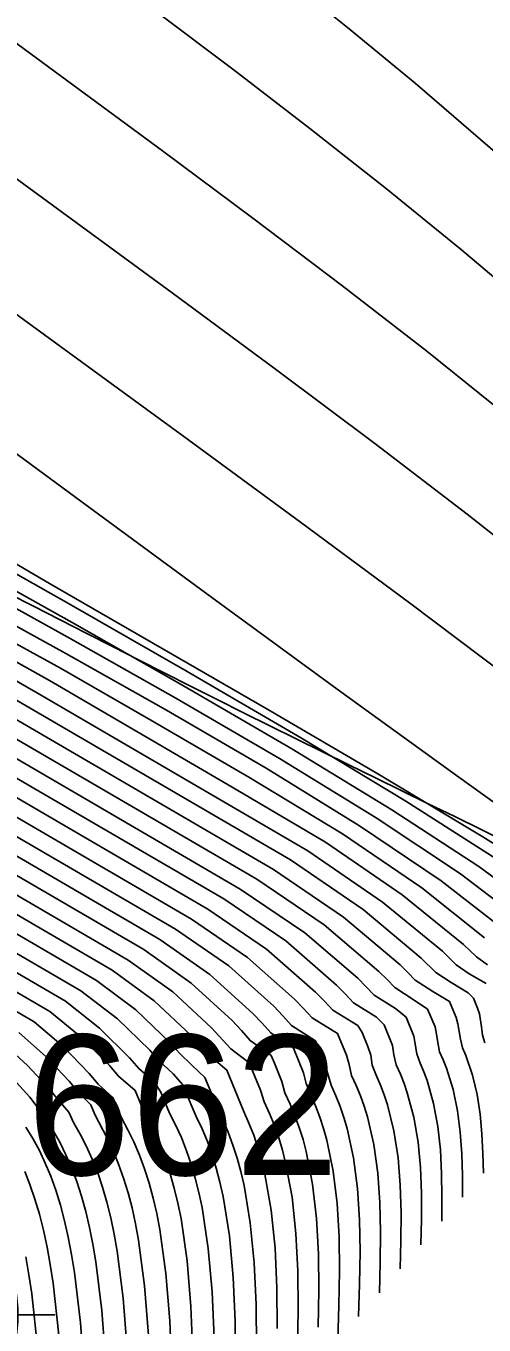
# Model space of a CAD drawing. Extents: x 2602990 to 2605851, y 618069 to 619180.
# Drawn here: x 2604277.9 to 2604286.07, y 618231.03 to 618254.23 of the extents above; entities that cross this region are included whole.
import ezdxf

# ---------------------------------------------------------------- set-up
doc = ezdxf.new("R2010")
doc.units = 0
for name, color, linetype in [('DTM Contours Major', 7, 'Continuous'), ('DTM Contours Minor', 7, 'Continuous'), ('Exist DTM Breakline', 7, 'Continuous'), ('Exist DTM Breakline Cogo Number', 7, 'Continuous'), ('Exist DTM Breakline Cogo Point CELL', 7, 'Continuous'), ('Exist DTM Breakline Underwater', 7, 'Continuous')]:
    doc.layers.add(name, color=color, linetype=linetype)

# ---------------------------------------------------------------- blocks, each defined once
blk = doc.blocks.new('EXIST DTM BREAKLINE COGO POINT')
at = {"layer": 'Exist DTM Breakline Cogo Point CELL'}
blk.add_lwpolyline([(0, 0.06), (0, -0.06), (0, 0), (0.06, 0), (-0.06, 0)], dxfattribs=at)
blk.add_circle((0, 0), 0.04688, dxfattribs=at)

msp = doc.modelspace()

# ---------------------------------------------------------------- linework, layer by layer
at = {"layer": 'DTM Contours Major'}
for points in [[(2604260.179, 618257.149), (2604262.948, 618255.05), (2604265.474, 618253.136), (2604267.38, 618251.707), (2604269.337, 618250.256), (2604271.244, 618248.864), (2604273.003, 618247.611), (2604274.514, 618246.577), (2604275.105, 618246.192), (2604275.666, 618245.84), (2604276.671, 618245.236), (2604278.318, 618244.274), (2604282.185, 618242.038), (2604284.181, 618240.871), (2604286.055, 618239.75), (2604287.822, 618238.647)], [(2604277.616, 618241.557), (2604282.02, 618238.992), (2604283.222, 618238.176), (2604284.198, 618237.344), (2604284.344, 618237.2), (2604284.48, 618237.057), (2604284.827, 618236.834), (2604285.068, 618236.67), (2604285.202, 618236.355), (2604285.227, 618236.227), (2604285.25, 618236.078), (2604285.282, 618235.91), (2604285.347, 618235.765), (2604285.405, 618235.619), (2604285.523, 618235.24), (2604285.602, 618234.859), (2604285.651, 618234.475), (2604285.677, 618234.089), (2604285.688, 618233.702), (2604285.691, 618233.315)], [(2604282.012, 618230.629), (2604282.006, 618231.398), (2604281.973, 618232.142), (2604281.904, 618232.854), (2604281.792, 618233.524), (2604281.735, 618233.772), (2604281.669, 618234.012), (2604281.594, 618234.246), (2604281.509, 618234.473), (2604281.233, 618235.112), (2604281.095, 618235.453), (2604280.858, 618235.672), (2604280.642, 618235.886), (2604280.475, 618236.072), (2604279.862, 618236.661), (2604279.161, 618237.183), (2604275.12, 618239.538)], [(2604278.104, 618230.634), (2604278.002, 618231.588), (2604277.952, 618231.928), (2604277.897, 618232.251)]]:
    msp.add_lwpolyline(points, dxfattribs=at)
at = {"layer": 'DTM Contours Minor'}
for points in [[(2604239.006, 618273.997), (2604240.282, 618273.187), (2604242.59, 618271.696), (2604247.877, 618268.266), (2604249.849, 618266.968), (2604251.856, 618265.626), (2604252.829, 618264.967), (2604254.212, 618264.017), (2604255.491, 618263.124), (2604257.33, 618261.816), (2604258.828, 618260.729), (2604260.288, 618259.646), (2604261.804, 618258.495), (2604264.389, 618256.504), (2604266.351, 618255.015), (2604268.041, 618253.749), (2604269.908, 618252.36), (2604274.081, 618249.275), (2604278.788, 618245.807), (2604281.219, 618244.021), (2604283.52, 618242.338), (2604285.581, 618240.843), (2604287.292, 618239.619)], [(2604262.016, 618271.403), (2604262.897, 618270.761), (2604263.753, 618270.122), (2604264.572, 618269.498), (2604265.622, 618268.68), (2604266.415, 618268.046), (2604267.165, 618267.428), (2604267.898, 618266.805), (2604268.396, 618266.372), (2604270.321, 618264.667), (2604271.02, 618264.054), (2604271.749, 618263.427), (2604272.509, 618262.79), (2604273.329, 618262.124), (2604274.182, 618261.45), (2604275.066, 618260.766), (2604275.98, 618260.069), (2604280.121, 618256.954), (2604281.274, 618256.072), (2604282.448, 618255.155), (2604283.64, 618254.2), (2604284.847, 618253.202), (2604286.358, 618251.904)], [(2604262.1, 618268.719), (2604262.831, 618268.171), (2604263.858, 618267.39), (2604264.804, 618266.655), (2604265.694, 618265.943), (2604266.566, 618265.221), (2604267.166, 618264.711), (2604268.932, 618263.183), (2604269.583, 618262.626), (2604270.271, 618262.048), (2604270.997, 618261.451), (2604271.953, 618260.687), (2604272.968, 618259.898), (2604274.035, 618259.084), (2604275.148, 618258.248), (2604277.49, 618256.509), (2604280.208, 618254.494), (2604281.589, 618253.454), (2604282.968, 618252.395), (2604284.334, 618251.319), (2604285.674, 618250.228), (2604286.977, 618249.125)], [(2604262.478, 618265.805), (2604263.543, 618264.991), (2604264.556, 618264.192), (2604265.578, 618263.358), (2604268.161, 618261.191), (2604268.8, 618260.665), (2604269.481, 618260.115), (2604270.568, 618259.259), (2604271.743, 618258.357), (2604272.995, 618257.412), (2604274.314, 618256.429), (2604277.108, 618254.371), (2604280.337, 618251.996), (2604281.951, 618250.795), (2604283.53, 618249.598), (2604285.051, 618248.419), (2604286.487, 618247.266)], [(2604261.582, 618263.865), (2604262.75, 618262.974), (2604263.516, 618262.373), (2604264.709, 618261.415), (2604266.749, 618259.748), (2604267.334, 618259.277), (2604267.958, 618258.782), (2604269.172, 618257.84), (2604270.508, 618256.825), (2604271.949, 618255.746), (2604273.479, 618254.612), (2604276.743, 618252.218), (2604280.507, 618249.463), (2604282.356, 618248.097), (2604284.127, 618246.772), (2604285.776, 618245.51), (2604287.262, 618244.337)], [(2604262.591, 618260.478), (2604263.94, 618259.414), (2604265.348, 618258.297), (2604266.426, 618257.454), (2604267.768, 618256.427), (2604269.267, 618255.299), (2604270.902, 618254.082), (2604272.65, 618252.792), (2604276.401, 618250.046), (2604280.719, 618246.893), (2604282.801, 618245.365), (2604284.743, 618243.926), (2604286.479, 618242.619)], [(2604261.471, 618253.799), (2604263.212, 618252.745), (2604265.017, 618251.68), (2604267.007, 618250.524), (2604269.115, 618249.314), (2604271.277, 618248.082), (2604276.087, 618245.365), (2604278.658, 618243.913), (2604280.779, 618242.7), (2604282.815, 618241.512), (2604284.681, 618240.386), (2604286.293, 618239.357)], [(2604261.604, 618253.374), (2604263.245, 618252.393), (2604265.065, 618251.323), (2604267.005, 618250.196), (2604269.002, 618249.047), (2604270.997, 618247.91), (2604273.846, 618246.303), (2604278.726, 618243.573), (2604280.709, 618242.447), (2604282.643, 618241.32), (2604284.432, 618240.23), (2604285.982, 618239.219), (2604287.196, 618238.326)], [(2604261.739, 618252.948), (2604263.321, 618252.008), (2604265.078, 618250.977), (2604266.946, 618249.893), (2604268.856, 618248.795), (2604270.744, 618247.719), (2604273.238, 618246.315), (2604278.691, 618243.288), (2604280.572, 618242.225), (2604282.425, 618241.145), (2604284.151, 618240.087), (2604285.652, 618239.09), (2604286.829, 618238.194)], [(2604261.655, 618252.654), (2604263.355, 618251.647), (2604265.069, 618250.644), (2604266.882, 618249.593), (2604268.725, 618248.533), (2604270.531, 618247.505), (2604272.988, 618246.125), (2604275.975, 618244.476), (2604278.614, 618243.021), (2604280.408, 618242.011), (2604282.187, 618240.974), (2604283.854, 618239.946), (2604285.31, 618238.965), (2604286.458, 618238.068)], [(2604261.502, 618252.402), (2604263.372, 618251.296), (2604265.049, 618250.316), (2604266.815, 618249.294), (2604268.6, 618248.268), (2604270.338, 618247.28), (2604272.369, 618246.139), (2604274.669, 618244.87), (2604278.518, 618242.761), (2604280.127, 618241.83), (2604281.876, 618240.812), (2604283.55, 618239.803), (2604284.963, 618238.84), (2604286.084, 618237.946)], [(2604261.881, 618251.834), (2604263.379, 618250.952), (2604265.022, 618249.993), (2604266.743, 618248.997), (2604268.476, 618248.003), (2604270.154, 618247.049), (2604272.144, 618245.933), (2604274.346, 618244.723), (2604276.866, 618243.35), (2604278.318, 618242.537), (2604281.58, 618240.636), (2604283.244, 618239.656), (2604284.614, 618238.713), (2604285.709, 618237.825), (2604285.941, 618237.603), (2604286.138, 618237.461)], [(2604261.685, 618251.608), (2604263.379, 618250.611), (2604264.988, 618249.673), (2604266.666, 618248.703), (2604268.35, 618247.738), (2604269.974, 618246.816), (2604271.93, 618245.721), (2604274.013, 618244.579), (2604276.823, 618243.052), (2604278.117, 618242.308), (2604282.933, 618239.5), (2604284.264, 618238.583), (2604285.331, 618237.705), (2604285.578, 618237.465), (2604285.807, 618237.304), (2604286.11, 618237.128)], [(2604261.918, 618251.128), (2604263.373, 618250.273), (2604264.949, 618249.356), (2604266.585, 618248.411), (2604268.221, 618247.475), (2604269.795, 618246.582), (2604271.724, 618245.505), (2604273.879, 618244.328), (2604276.458, 618242.926), (2604282.623, 618239.335), (2604283.916, 618238.45), (2604284.954, 618237.585), (2604285.214, 618237.328), (2604285.485, 618237.145), (2604285.791, 618236.965), (2604285.886, 618236.867), (2604285.959, 618236.689), (2604285.991, 618236.59), (2604286.027, 618236.354), (2604286.045, 618236.21), (2604286.089, 618236.073)], [(2604275.824, 618242.948), (2604282.318, 618239.164), (2604283.568, 618238.315), (2604284.576, 618237.465), (2604284.716, 618237.328), (2604284.848, 618237.192), (2604285.158, 618236.988), (2604285.461, 618236.808), (2604285.58, 618236.522), (2604285.608, 618236.408), (2604285.653, 618236.134), (2604285.691, 618235.979), (2604285.749, 618235.844), (2604285.868, 618235.495), (2604285.95, 618235.145), (2604286.004, 618234.795), (2604286.035, 618234.444), (2604286.052, 618234.093), (2604286.062, 618233.742)], [(2604275.172, 618242.634), (2604281.724, 618238.815), (2604282.878, 618238.035), (2604283.821, 618237.223), (2604283.971, 618237.072), (2604284.112, 618236.922), (2604284.492, 618236.682), (2604284.682, 618236.531), (2604284.82, 618236.187), (2604284.873, 618235.874), (2604284.933, 618235.71), (2604284.998, 618235.554), (2604285.057, 618235.397), (2604285.174, 618234.989), (2604285.251, 618234.576), (2604285.297, 618234.158), (2604285.318, 618233.737), (2604285.323, 618233.313), (2604285.32, 618232.889)], [(2604284.949, 618232.462), (2604284.957, 618232.925), (2604284.956, 618233.386), (2604284.939, 618233.843), (2604284.897, 618234.296), (2604284.822, 618234.742), (2604284.705, 618235.179), (2604284.647, 618235.346), (2604284.581, 618235.512), (2604284.506, 618235.676), (2604284.464, 618235.859), (2604284.439, 618236.02), (2604284.291, 618236.393), (2604284.153, 618236.531), (2604283.744, 618236.787), (2604283.599, 618236.943), (2604283.444, 618237.1), (2604282.536, 618237.891), (2604281.433, 618238.639), (2604275.265, 618242.232)], [(2604284.578, 618232.035), (2604284.59, 618232.537), (2604284.593, 618233.036), (2604284.579, 618233.531), (2604284.54, 618234.019), (2604284.466, 618234.497), (2604284.35, 618234.964), (2604284.292, 618235.141), (2604284.225, 618235.317), (2604284.15, 618235.491), (2604284.08, 618235.671), (2604284.055, 618235.852), (2604284.001, 618236.004), (2604283.9, 618236.256), (2604283.823, 618236.377), (2604283.375, 618236.652), (2604283.227, 618236.814), (2604283.069, 618236.976), (2604282.195, 618237.745), (2604281.143, 618238.458), (2604275.115, 618241.972)], [(2604284.207, 618231.609), (2604284.222, 618232.15), (2604284.228, 618232.689), (2604284.217, 618233.221), (2604284.18, 618233.744), (2604284.108, 618234.255), (2604283.992, 618234.751), (2604283.934, 618234.939), (2604283.867, 618235.124), (2604283.791, 618235.307), (2604283.707, 618235.488), (2604283.667, 618235.683), (2604283.618, 618235.848), (2604283.458, 618236.237), (2604283.006, 618236.517), (2604282.855, 618236.684), (2604282.694, 618236.851), (2604281.856, 618237.596), (2604280.856, 618238.279), (2604274.985, 618241.701)], [(2604283.836, 618231.182), (2604283.854, 618231.764), (2604283.862, 618232.342), (2604283.853, 618232.913), (2604283.817, 618233.472), (2604283.746, 618234.016), (2604283.631, 618234.542), (2604283.573, 618234.74), (2604283.506, 618234.934), (2604283.43, 618235.126), (2604283.345, 618235.315), (2604283.235, 618235.693), (2604283.066, 618236.106), (2604282.637, 618236.382), (2604282.484, 618236.553), (2604282.321, 618236.724), (2604281.519, 618237.445), (2604280.571, 618238.098), (2604275.19, 618241.233)], [(2604283.465, 618230.756), (2604283.484, 618231.379), (2604283.494, 618231.997), (2604283.487, 618232.607), (2604283.452, 618233.202), (2604283.382, 618233.78), (2604283.268, 618234.334), (2604283.209, 618234.542), (2604283.143, 618234.746), (2604283.067, 618234.947), (2604282.9, 618235.344), (2604282.85, 618235.537), (2604282.672, 618235.976), (2604282.268, 618236.246), (2604282.114, 618236.422), (2604281.949, 618236.597), (2604281.184, 618237.292), (2604280.287, 618237.915), (2604275.089, 618240.944)], [(2604283.114, 618230.994), (2604283.126, 618231.654), (2604283.119, 618232.302), (2604283.085, 618232.935), (2604283.016, 618233.545), (2604282.902, 618234.129), (2604282.844, 618234.347), (2604282.777, 618234.56), (2604282.701, 618234.769), (2604282.616, 618234.974), (2604282.52, 618235.176), (2604282.466, 618235.381), (2604282.335, 618235.706), (2604282.274, 618235.846), (2604281.9, 618236.11), (2604281.744, 618236.289), (2604281.578, 618236.468), (2604280.851, 618237.137), (2604280.004, 618237.736), (2604274.993, 618240.652)], [(2604282.744, 618230.61), (2604282.756, 618231.311), (2604282.749, 618231.999), (2604282.716, 618232.669), (2604282.648, 618233.313), (2604282.534, 618233.926), (2604282.476, 618234.153), (2604282.41, 618234.376), (2604282.334, 618234.593), (2604282.248, 618234.806), (2604282.153, 618235.015), (2604282.085, 618235.225), (2604281.882, 618235.715), (2604281.554, 618235.964), (2604281.209, 618236.337), (2604280.52, 618236.98), (2604279.722, 618237.549), (2604274.914, 618240.354)], [(2604282.384, 618230.969), (2604282.378, 618231.698), (2604282.345, 618232.405), (2604282.277, 618233.083), (2604282.164, 618233.724), (2604282.106, 618233.962), (2604282.04, 618234.193), (2604281.965, 618234.419), (2604281.88, 618234.639), (2604281.784, 618234.854), (2604281.487, 618235.584), (2604281.206, 618235.818), (2604281.008, 618236.021), (2604280.841, 618236.205), (2604280.19, 618236.822), (2604279.441, 618237.367), (2604275.191, 618239.844)], [(2604281.639, 618230.289), (2604281.632, 618231.099), (2604281.598, 618231.881), (2604281.53, 618232.627), (2604281.418, 618233.326), (2604281.362, 618233.583), (2604281.296, 618233.832), (2604281.222, 618234.074), (2604281.138, 618234.308), (2604281.044, 618234.536), (2604280.939, 618234.758), (2604280.848, 618234.964), (2604280.7, 618235.322), (2604280.527, 618235.519), (2604280.277, 618235.749), (2604280.111, 618235.937), (2604279.535, 618236.499), (2604278.881, 618236.997), (2604275.05, 618239.231)], [(2604281.257, 618230.801), (2604281.223, 618231.622), (2604281.154, 618232.401), (2604281.043, 618233.129), (2604280.987, 618233.396), (2604280.922, 618233.653), (2604280.849, 618233.903), (2604280.766, 618234.144), (2604280.673, 618234.378), (2604280.569, 618234.605), (2604280.459, 618234.816), (2604280.307, 618235.189), (2604280.193, 618235.367), (2604279.913, 618235.612), (2604279.749, 618235.801), (2604279.211, 618236.335), (2604278.603, 618236.813), (2604274.989, 618238.92)], [(2604280.88, 618230.505), (2604280.845, 618231.364), (2604280.777, 618232.177), (2604280.667, 618232.934), (2604280.611, 618233.21), (2604280.547, 618233.476), (2604280.474, 618233.733), (2604280.392, 618233.981), (2604280.3, 618234.221), (2604280.198, 618234.453), (2604279.989, 618234.874), (2604279.847, 618235.219), (2604279.55, 618235.473), (2604279.389, 618235.664), (2604278.888, 618236.17), (2604278.324, 618236.627), (2604274.923, 618238.609)], [(2604280.503, 618230.209), (2604280.467, 618231.106), (2604280.398, 618231.954), (2604280.289, 618232.739), (2604280.233, 618233.024), (2604280.17, 618233.299), (2604280.099, 618233.563), (2604280.018, 618233.818), (2604279.928, 618234.064), (2604279.827, 618234.3), (2604279.72, 618234.52), (2604279.603, 618234.732), (2604279.451, 618235.093), (2604279.19, 618235.334), (2604279.03, 618235.525), (2604278.567, 618236.003), (2604278.047, 618236.443), (2604274.865, 618238.296)], [(2604279.706, 618230.595), (2604279.637, 618231.511), (2604279.529, 618232.353), (2604279.476, 618232.657), (2604279.415, 618232.948), (2604279.346, 618233.227), (2604279.268, 618233.494), (2604279.181, 618233.75), (2604279.084, 618233.996), (2604278.982, 618234.222), (2604278.87, 618234.44), (2604278.748, 618234.65), (2604278.664, 618234.835), (2604278.473, 618235.051), (2604278.32, 618235.242), (2604277.93, 618235.664), (2604277.495, 618236.064)], [(2604280.087, 618230.85), (2604280.018, 618231.732), (2604279.909, 618232.546), (2604279.855, 618232.84), (2604279.793, 618233.123), (2604279.723, 618233.395), (2604279.643, 618233.656), (2604279.554, 618233.907), (2604279.456, 618234.148), (2604279.351, 618234.371), (2604279.13, 618234.789), (2604279.059, 618234.964), (2604278.83, 618235.193), (2604278.674, 618235.384), (2604278.248, 618235.834), (2604277.77, 618236.256)], [(2604279.324, 618230.341), (2604279.255, 618231.291), (2604279.148, 618232.161), (2604279.096, 618232.474), (2604279.036, 618232.773), (2604278.968, 618233.059), (2604278.892, 618233.332), (2604278.807, 618233.594), (2604278.713, 618233.844), (2604278.613, 618234.073), (2604278.504, 618234.294), (2604278.269, 618234.705), (2604277.969, 618235.099), (2604277.615, 618235.493)], [(2604278.942, 618230.087), (2604278.872, 618231.072), (2604278.766, 618231.97), (2604278.715, 618232.292), (2604278.656, 618232.599), (2604278.59, 618232.892), (2604278.516, 618233.171), (2604278.434, 618233.438), (2604278.342, 618233.692), (2604278.245, 618233.924), (2604278.139, 618234.147), (2604278.024, 618234.36), (2604277.899, 618234.566)], [(2604278.488, 618230.853), (2604278.384, 618231.779), (2604278.334, 618232.11), (2604278.277, 618232.425), (2604278.212, 618232.725), (2604278.141, 618233.01), (2604278.061, 618233.281), (2604277.972, 618233.539), (2604277.878, 618233.775)]]:
    msp.add_lwpolyline(points, dxfattribs=at)
at = {"layer": 'Exist DTM Breakline'}
msp.add_spline([(2604056.195, 618608.101), (2604070.612, 618564.846), (2604060.948, 618498.617), (2604052.223, 618447.183), (2604051.568, 618445.166), (2604051.779, 618438.355), (2604056.316, 618420.051), (2604056.045, 618414.227), (2604060.112, 618404.174), (2604065.814, 618393.977), (2604079.591, 618374.932), (2604102.645, 618354.376), (2604129.573, 618330.438), (2604185.644, 618288.739), (2604229.181, 618260.22), (2604259.941, 618240.43), (2604275.412, 618231.212), (2604276.014, 618212.47)], degree=3, dxfattribs=at)
at = {"layer": 'Exist DTM Breakline Underwater'}
msp.add_spline([(2604068.235, 618404.026), (2604081.862, 618390.481), (2604106.657, 618363.116), (2604137.711, 618338.436), (2604184.389, 618299.643), (2604239.062, 618271.475), (2604260.626, 618254.325), (2604289.805, 618238.046)], degree=3, dxfattribs=at)

# ---------------------------------------------------------------- block references
at = {"layer": 'Exist DTM Breakline Cogo Point CELL', "xscale": 50, "yscale": 50}
msp.add_blockref('EXIST DTM BREAKLINE COGO POINT', (2604275.412, 618231.212), dxfattribs=at)

# ---------------------------------------------------------------- texts
at = {"layer": 'Exist DTM Breakline Cogo Number'}
msp.add_text('662', height=2.5, dxfattribs=at).set_placement((2604277.912, 618233.712))

doc.saveas('drawing.dxf')
